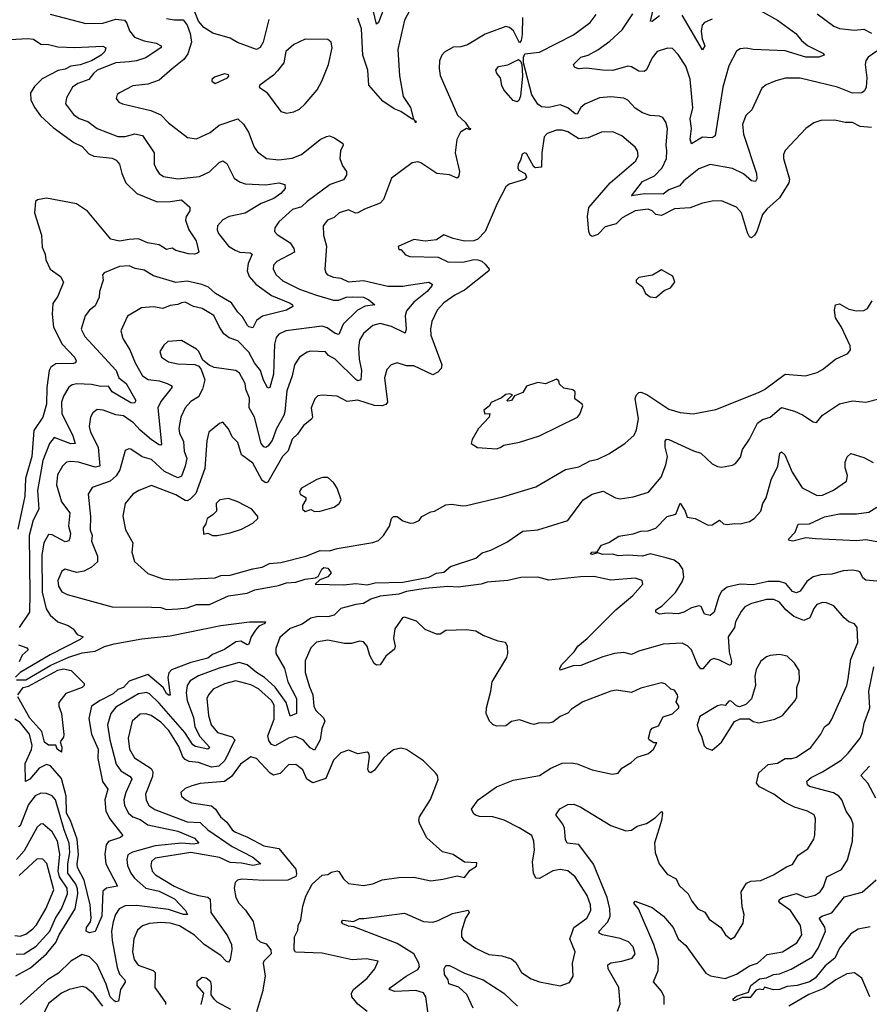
# Model space of a CAD drawing. Extents: x 1954683 to 2060285, y 904798 to 1016299.
# Tile 322 of 472: x 1986162 to 1990694, y 995645 to 1000894. Entities that reach past the tile are written whole.
import ezdxf

# ---------------------------------------------------------------- set-up
doc = ezdxf.new("R2010")
doc.units = 0

msp = doc.modelspace()

# ---------------------------------------------------------------- linework, layer by layer
at = {"layer": '0CON10XD'}
for points in [[(1989575.3, 1000914.7), (1989536, 1000885), (1989527, 1000887), (1989564.8, 1001045)], [(1989975, 1001022.3), (1990205, 1000891.5), (1990301.5, 1000821.5), (1990333, 1000783), (1990365, 1000757.3), (1990448.9, 1000715), (1990452.9, 1000705), (1990425, 1000695.3), (1990354.8, 1000694.8), (1990245, 1000727.5), (1990075, 1000735.4), (1990037.5, 1000742.5), (1990005, 1000738.5), (1989985, 1000727.1), (1989945, 1000648.8), (1989913.3, 1000535), (1989872.5, 1000275), (1989855, 1000264.3), (1989805, 1000268), (1989745, 1000233.3), (1989738.3, 1000258.3), (1989746.2, 1000315), (1989738.2, 1000365), (1989752.3, 1000425), (1989737.9, 1000577.9), (1989715, 1000647.1), (1989675, 1000709.2), (1989645, 1000740), (1989616.8, 1000743.2), (1989562.5, 1000725), (1989535, 1000690.8), (1989505, 1000627.5), (1989492.4, 1000617.6), (1989465, 1000619.5), (1989425, 1000643.6), (1989405, 1000647.5), (1989325, 1000622.9), (1989270, 1000625), (1989185, 1000635.4), (1989142.8, 1000632.8), (1989120.5, 1000640.5), (1989115.8, 1000655), (1989155, 1000693.8), (1989194.7, 1000705.3), (1989246.6, 1000733.4), (1989310.3, 1000779.7), (1989375, 1000839.6), (1989432, 1000925)], [(1987490.8, 1000895), (1987461.4, 1000775), (1987445, 1000745.5), (1987425, 1000735.4), (1987322.9, 1000772.9), (1987285, 1000795.4), (1987192.1, 1000822.1), (1987143.2, 1000853.2), (1987116.2, 1000886.2), (1987095, 1000940)], [(1988258.9, 1000975), (1988215, 1000891.2), (1988179.3, 1000735), (1988187.7, 1000595), (1988207.5, 1000485), (1988246.3, 1000426.3), (1988261.2, 1000371.2), (1988263.9, 1000363.8), (1988266.7, 1000356.7), (1988268.2, 1000356.4), (1988275.6, 1000355), (1988275, 1000344.5), (1988268.2, 1000356.4), (1988263.9, 1000363.8), (1988255, 1000364.4), (1988195.8, 1000405), (1988159.4, 1000419.4), (1988099.6, 1000459.6), (1988023.6, 1000545), (1988018.1, 1000625), (1987991.9, 1000705), (1987985.2, 1000845), (1987965, 1000901.9)], [(1988105, 1000953.8), (1988075, 1000880), (1988065, 1000870), (1988048.5, 1000938.5)], [(1986325, 1000923.3), (1986514, 1000874), (1986605, 1000875.4), (1986675, 1000897.7), (1986721.2, 1000891.2), (1986733.8, 1000875), (1986747.3, 1000835), (1986775, 1000802.1), (1986825, 1000780.9), (1986889.5, 1000769.5), (1986915.8, 1000755), (1986917, 1000747), (1986835, 1000691.8), (1986785, 1000675.2), (1986745, 1000670.6), (1986675, 1000663.6), (1986575.8, 1000625), (1986555, 1000608.1), (1986531.5, 1000575), (1986471.9, 1000555), (1986442.9, 1000535), (1986411.3, 1000478.7), (1986405.5, 1000445.5), (1986448.8, 1000388.8), (1986478.2, 1000368.2), (1986525, 1000351.5), (1986575, 1000314), (1986685, 1000272.1), (1986725, 1000271.9), (1986775.3, 1000285.3), (1986816.8, 1000276.8), (1986880, 1000185), (1986880, 1000125), (1986891.5, 1000095), (1986905, 1000074.4), (1986928.1, 1000058.1), (1987005, 1000045.4), (1987121.7, 1000058.3), (1987175, 1000082.7), (1987225, 1000133.1), (1987245, 1000141.9), (1987267.3, 1000127.3), (1987305, 1000049.1), (1987335, 1000029.3), (1987365, 1000019.4)], [(1986945, 1000901.2), (1986985, 1000893.3), (1987034, 1000894), (1987055.5, 1000865.5), (1987071.5, 1000821.5), (1987077.8, 1000775), (1987058.1, 1000711.9), (1987037.6, 1000682.4), (1986975, 1000631.9)], [(1988844.1, 1000905.9), (1988842, 1000815), (1988836.4, 1000783.6), (1988828.3, 1000771.7), (1988795.5, 1000835.5), (1988775, 1000852.5), (1988755, 1000858), (1988645, 1000816.9), (1988550.3, 1000759.7), (1988515, 1000749.2), (1988475, 1000748), (1988428.3, 1000721.7), (1988413.8, 1000705), (1988401.2, 1000675), (1988398.8, 1000635), (1988405, 1000597.5), (1988498, 1000385), (1988538.7, 1000348.7), (1988558, 1000318), (1988566.7, 1000315), (1988565, 1000307.5), (1988545, 1000313.5), (1988512.7, 1000295), (1988494.4, 1000255), (1988484.5, 1000185)], [(1990733.4, 1000726.6), (1990688.6, 1000695), (1990675.6, 1000675), (1990672.5, 1000655), (1990681.4, 1000585), (1990677.1, 1000535), (1990668.6, 1000515), (1990655, 1000504.5), (1990605, 1000503.1), (1990523.8, 1000535), (1990325, 1000582.9), (1990246.9, 1000583.1), (1990195, 1000568.2), (1990143.1, 1000546.9), (1990121.3, 1000528.7), (1990066.5, 1000413.5), (1990036.2, 1000383.8), (1990017.3, 1000335), (1990023.1, 1000285), (1990091.6, 1000075), (1990093.9, 1000046.1), (1990087.7, 1000032.3), (1990065, 1000034.6), (1990022.1, 1000072.1), (1989965, 1000101.9), (1989845, 1000122.3), (1989785, 1000099.3), (1989705, 1000035.4), (1989680.9, 1000009.1), (1989625, 999986.5), (1989595, 999964.6), (1989495, 999966.4), (1989426.2, 999955), (1989485, 1000031.6), (1989547.5, 1000062.5), (1989589.1, 1000105), (1989612.7, 1000155), (1989614.7, 1000195.3), (1989610.3, 1000225), (1989617.9, 1000315), (1989607.8, 1000347.8), (1989592.2, 1000372.2), (1989575, 1000380.6), (1989525, 1000384), (1989485, 1000397.3), (1989445, 1000422.7), (1989405, 1000464.5), (1989385, 1000475.5), (1989315, 1000483.8), (1989255, 1000478.5), (1989175.8, 1000444.2), (1989154.3, 1000425.7), (1989135, 1000391.1), (1989125, 1000392.5), (1989085, 1000424.6), (1989045, 1000440.9), (1988985, 1000426.7), (1988945, 1000429.1), (1988925, 1000444.4), (1988893.9, 1000493.9), (1988848.8, 1000665), (1988848.8, 1000695), (1988857, 1000713), (1988935, 1000721.1), (1989116.4, 1000813.6), (1989205, 1000879.2), (1989237.4, 1000922.6)], [(1989855, 1000896.9), (1989815, 1000879.4), (1989801.8, 1000865), (1989796.3, 1000833.7), (1989802.5, 1000792.5), (1989816.7, 1000755), (1989805, 1000732.9), (1989695, 1000917.8)], [(1990415.7, 1000925), (1990505, 1000859.4), (1990535, 1000848.1), (1990615, 1000837.9), (1990665, 1000844.4), (1990705, 1000822.9)], [(1986077.6, 1000787.6), (1986205.7, 1000794.3), (1986235, 1000790), (1986275, 1000763.3), (1986315, 1000762.2), (1986365, 1000750), (1986455.4, 1000745.4), (1986605, 1000753.1), (1986620.8, 1000745), (1986615.3, 1000725), (1986597.2, 1000705), (1986545, 1000674.8), (1986485, 1000653.4), (1986435, 1000646.9), (1986405, 1000631.4), (1986367.2, 1000622.8), (1986281.4, 1000578.6), (1986241, 1000539), (1986219.6, 1000505), (1986220.4, 1000465), (1986242.5, 1000425), (1986272.4, 1000382.4), (1986340.4, 1000320.4), (1986450.3, 1000240.3), (1986495, 1000218.1), (1986530.1, 1000180.1), (1986556.8, 1000166.8), (1986655, 1000155.9), (1986677.3, 1000145), (1986695, 1000124), (1986706.4, 1000075), (1986727.5, 1000025), (1986787.1, 999967.1), (1986895, 999922.5), (1986965, 999924.4), (1987025, 999934.5), (1987068.8, 999895), (1987069.2, 999875), (1987049.4, 999845), (1987046.4, 999825), (1987063.3, 999773.3), (1987103.3, 999715), (1987116.7, 999655), (1987110.7, 999649.3), (1987095, 999644.2), (1987063, 999647), (1986995, 999663.8), (1986975, 999676.7), (1986945, 999669.2), (1986905, 999694.5), (1986843.3, 999705), (1986795, 999725.7), (1986745, 999722.9), (1986695, 999713.2), (1986647.1, 999725), (1986524.1, 999874.1), (1986465, 999912.1), (1986305, 999943.5), (1986256.5, 999933.5), (1986245.5, 999924.5), (1986241.5, 999865), (1986278.8, 999745), (1986282, 999682), (1986296.8, 999645), (1986300.9, 999615), (1986324.7, 999564.7), (1986379.4, 999525), (1986395.4, 999495), (1986365, 999420), (1986338.6, 999381.4), (1986335.5, 999325), (1986341.8, 999255), (1986387.5, 999165), (1986454.4, 999095), (1986463.1, 999075), (1986460, 999065), (1986449.1, 999060.9), (1986355, 999059.1), (1986328.7, 999041.3), (1986318.5, 999025), (1986307.2, 998932.8), (1986304.5, 998845), (1986285.3, 998775), (1986236.6, 998705), (1986226.2, 998565), (1986192.1, 998447.9), (1986189.3, 998355), (1986151.9, 998178.1)], [(1987585, 1000395.8), (1987625, 1000402.5), (1987655, 1000418), (1987685, 1000446), (1987748.8, 1000521.2), (1987772.7, 1000567.3), (1987809.2, 1000655), (1987829.2, 1000745), (1987823.3, 1000775), (1987805, 1000788.8), (1987685, 1000791.2), (1987625, 1000762), (1987581.4, 1000725), (1987570, 1000665), (1987537.7, 1000622.3), (1987515, 1000598.6), (1987442.5, 1000545), (1987440, 1000535), (1987478.3, 1000508.3), (1987555, 1000405.8), (1987585, 1000395.8)], [(1988815, 1000456.2), (1988795, 1000463.3), (1988745, 1000520), (1988733, 1000543), (1988726, 1000585), (1988707.3, 1000607.3), (1988702, 1000625), (1988715.7, 1000644.3), (1988765, 1000654), (1988823, 1000683), (1988833.9, 1000673.9), (1988841.2, 1000655), (1988844.7, 1000594.7), (1988833.5, 1000486.5), (1988825, 1000463.3), (1988815, 1000456.2)], [(1986975, 1000631.9), (1986905, 1000572.5), (1986845, 1000550.5), (1986765, 1000541.2), (1986693.8, 1000505), (1986682, 1000495), (1986676.2, 1000475), (1986691.2, 1000455), (1986710, 1000445), (1986860.8, 1000410.8), (1986915, 1000386.4), (1986955, 1000344.4), (1987057.2, 1000267.2), (1987105, 1000258.6), (1987177, 1000293), (1987225, 1000332.9), (1987325, 1000366.2), (1987355, 1000337.1), (1987382.9, 1000295), (1987412.5, 1000215), (1987430, 1000190), (1987478.8, 1000155), (1987545, 1000146.5), (1987615, 1000156.2), (1987665, 1000176.2), (1987765, 1000256.2), (1987798.2, 1000271.8), (1987815, 1000274.4), (1987841.2, 1000265), (1987885.7, 1000235), (1987888.1, 1000225), (1987873.6, 1000195), (1987868.9, 1000155), (1987884.6, 1000114.6), (1987906, 1000085), (1987905.7, 1000065), (1987889.8, 1000040.2), (1987818.1, 1000015), (1987695.4, 999925), (1987665, 999896.1), (1987617.2, 999882.8), (1987543.4, 999816.6), (1987522.9, 999785), (1987521.4, 999765), (1987535, 999750), (1987605.5, 999705), (1987624.6, 999675), (1987627.3, 999655), (1987533.5, 999605), (1987515.5, 999585), (1987513.6, 999565), (1987530.6, 999535), (1987565, 999503.1), (1987655, 999457.8), (1987744.5, 999425.5), (1987835, 999398.7), (1987865, 999400), (1987903.8, 999415), (1987935, 999417.7), (1987995, 999415.2), (1988025, 999401.2), (1988056.2, 999375), (1988005, 999367.3), (1987963.3, 999346.7), (1987888, 999272), (1987865, 999216.7), (1987845, 999221.1), (1987802, 999252), (1987775, 999260.7), (1987581.2, 999235), (1987545, 999218.8), (1987530.4, 999199.6), (1987521.4, 999165), (1987516, 999004), (1987495.7, 998934.3), (1987485, 998930.6), (1987461.8, 998971.8), (1987445.7, 999025), (1987414, 999065), (1987385, 999122.8), (1987325, 999183.1), (1987278.5, 999198.5), (1987250.3, 999220.3), (1987225, 999258.9), (1987198, 999318), (1987135, 999354.7), (1987088.8, 999365), (1987045, 999388.2), (1987024.3, 999384.3), (1987005, 999375.3), (1986965, 999371.3), (1986925.9, 999354.1), (1986875, 999364.4), (1986811.9, 999358.1), (1986736.4, 999313.6), (1986701.4, 999235), (1986712.2, 999195), (1986750, 999135), (1986777.5, 999065), (1986816.2, 998995), (1986846.6, 998976.6), (1986905, 998969.3), (1986949.2, 998955), (1986969.4, 998945), (1986974.5, 998935), (1986915, 998858.8), (1986899.1, 998825), (1986918.9, 998631.1), (1986915, 998625.8), (1986905, 998627.5), (1986864.6, 998655), (1986805, 998705.9), (1986769.7, 998745), (1986715, 998783.2), (1986675, 998788.4), (1986607.7, 998812.3), (1986575, 998815.5), (1986551.4, 998798.6), (1986539.5, 998775), (1986532.3, 998725), (1986538.8, 998695), (1986580.2, 998615), (1986590, 998515), (1986565, 998508.1), (1986475, 998536.1), (1986435, 998539.3), (1986411.4, 998535), (1986390.8, 998515), (1986362.7, 998467.3), (1986358.2, 998415), (1986384.8, 998324.8), (1986429.6, 998265), (1986423, 998195), (1986432.3, 998155), (1986429.9, 998130.1), (1986423.8, 998116.2), (1986405, 998111.2), (1986335, 998147.6), (1986315, 998149.2), (1986291, 998105), (1986280.7, 998039.3), (1986282.3, 997842.3), (1986303, 997753), (1986325, 997720), (1986365, 997684.4), (1986420, 997665), (1986446.6, 997646.6), (1986467.5, 997617.5), (1986500, 997605), (1986485, 997590), (1986325, 997507.9), (1986165, 997414), (1986140, 997390)], [(1987205, 1000553.8), (1987270, 1000585), (1987277, 1000593), (1987275, 1000600), (1987255, 1000606), (1987201.7, 1000588.3), (1987186.7, 1000575), (1987187, 1000567), (1987205, 1000553.8)], [(1990705, 1000320), (1990645.8, 1000325.8), (1990605, 1000345.6), (1990565, 1000346), (1990509.5, 1000359.5), (1990435, 1000357.5), (1990397.5, 1000345), (1990356.1, 1000313.9), (1990245, 1000197.5), (1990236.2, 1000175), (1990236.2, 1000155), (1990267.5, 1000045), (1990264.3, 1000025), (1990214.4, 999945), (1990147.8, 999885), (1990124.5, 999855), (1990093.8, 999765), (1990082.2, 999745), (1990065, 999732.2), (1990055, 999736), (1990045, 999758), (1990011.8, 999865), (1989985.3, 999895.3), (1989905, 999928.6), (1989855, 999926.9), (1989803.9, 999916.1), (1989739.2, 999890.8), (1989655, 999885.3), (1989585, 999851.4), (1989556.1, 999856.1), (1989535, 999875.3), (1989515, 999883.5), (1989445, 999875.3), (1989375, 999837.6), (1989344.2, 999805.8), (1989285, 999790.9), (1989245, 999750), (1989215, 999738.5), (1989205, 999745.7), (1989198.7, 999765), (1989190.3, 999845), (1989197.6, 999892.4), (1989312.5, 1000025), (1989447.8, 1000142.2), (1989460.9, 1000169.1), (1989457.8, 1000195), (1989444.2, 1000215), (1989374.6, 1000274.6), (1989325, 1000295.7), (1989265, 1000294), (1989194.7, 1000265.3), (1989145, 1000259.6), (1989085, 1000296.1), (1989055, 1000305.4), (1989025.4, 1000305.4), (1988975, 1000288.2), (1988959.6, 1000270.4), (1988946.4, 1000185), (1988945, 1000107.5), (1988913.9, 1000103.9), (1988905, 1000110), (1988865, 1000181.2), (1988855, 1000183.8), (1988842.7, 1000177.3), (1988834, 1000145), (1988820, 1000125), (1988819.4, 1000105), (1988825, 1000092.9), (1988858.8, 1000075), (1988866, 1000055), (1988855, 1000042), (1988772.3, 1000017.7), (1988755.9, 1000004.1), (1988709.2, 999915), (1988645, 999766), (1988605, 999724.4), (1988585, 999715.6), (1988535, 999714.4), (1988475, 999727.5), (1988425, 999746.7), (1988385, 999720), (1988325, 999713.8), (1988265, 999723.3), (1988180, 999685), (1988185, 999670), (1988195, 999670), (1988220.7, 999640.7), (1988242.3, 999632.3), (1988395, 999628.1), (1988445, 999603.1), (1988525, 999601.1), (1988585, 999615.5), (1988606.5, 999613.5), (1988626.8, 999606.8), (1988645, 999591.5), (1988665.7, 999565), (1988664.4, 999555), (1988535, 999452.9), (1988482.5, 999425), (1988425, 999384.4), (1988389.6, 999345), (1988359.5, 999285), (1988352.8, 999247.2), (1988355, 999213.3), (1988413.8, 999055), (1988410.6, 999035), (1988391.9, 999015), (1988365, 999001.8), (1988265, 999048.7), (1988225, 999049.3), (1988175, 999064.4), (1988143.8, 999055), (1988119.7, 999030.3), (1988108.5, 998985), (1988124.6, 998855.4), (1988115, 998842.2), (1988095, 998835.4), (1988055, 998836.8), (1987965, 998865.3), (1987908.9, 998858.9), (1987855, 998888.1), (1987775, 998893.1), (1987751.7, 998888.3), (1987736.3, 998873.7), (1987717.5, 998825), (1987723.2, 998775), (1987719.2, 998765), (1987675, 998730.5), (1987644.5, 998685), (1987615, 998658.9), (1987593.5, 998596.5), (1987562.9, 998565), (1987485, 998429.2), (1987475, 998425.3), (1987455, 998437.3), (1987405, 998530), (1987344.7, 998575), (1987325, 998641.2), (1987295, 998671.2), (1987275, 998712.5), (1987245, 998748), (1987228.3, 998741.7), (1987171.2, 998695), (1987160.9, 998649.1), (1987148.8, 998501.2), (1987101.9, 998368.1), (1987071.5, 998338.5), (1987055, 998329.1), (1987045, 998330.9), (1986995, 998361.6), (1986865, 998411.1), (1986796.7, 998385), (1986765.4, 998364.6), (1986725, 998316), (1986712.6, 998247.4), (1986725.6, 998175), (1986765.5, 998105), (1986759.5, 998055), (1986775, 998006.2), (1986845, 997941.9), (1986925, 997913.6), (1986975, 997907.5)], [(1988484.5, 1000185), (1988507.8, 1000085), (1988505, 1000062.5), (1988495, 1000050), (1988455, 1000067.1), (1988387.5, 1000075), (1988301.7, 1000131.7), (1988285, 1000136.2), (1988255, 1000131.2), (1988145, 1000050), (1988103.3, 999935), (1988085, 999915.5), (1988000.8, 999885), (1987965, 999864), (1987952.8, 999862.8), (1987915, 999880), (1987866.2, 999865), (1987839.3, 999840.7), (1987804.2, 999825), (1987780, 999795), (1987782.9, 999745), (1987797.6, 999687.6), (1987788.9, 999565), (1987794.2, 999545), (1987804, 999535), (1987835, 999521.5), (1987875, 999516.7), (1987915, 999497.1), (1987995, 999504.3), (1988125, 999474.3), (1988205, 999473.2), (1988235, 999479), (1988345, 999495.3), (1988361.9, 999485), (1988360.5, 999475), (1988335, 999444.7), (1988265, 999388.4), (1988225, 999342.2), (1988217.5, 999315), (1988223.4, 999246.6), (1988217.4, 999222.6), (1988145, 999258.9), (1988085, 999275.3), (1988045, 999263.8), (1987995, 999221.9), (1987975, 999186), (1987969.7, 999145), (1987972.9, 999085), (1987984.7, 999025), (1987981.4, 998975), (1987965, 998970), (1987955, 998975.5), (1987845, 999084.5), (1987809.2, 999105), (1987792.9, 999122.9), (1987715, 999126.9), (1987695, 999122.5), (1987654.4, 999095), (1987628.2, 999055), (1987615.9, 998995), (1987587.3, 998915), (1987575.3, 998804.7), (1987570, 998785), (1987531.1, 998715), (1987508.5, 998651.5), (1987485, 998621.1), (1987475, 998614.5), (1987465, 998616.7), (1987449.1, 998635), (1987414.8, 998775), (1987386.6, 998825), (1987387.1, 998877.1), (1987368.6, 998925), (1987364.6, 998955), (1987335, 999010), (1987315, 999023.5), (1987200, 999040), (1987172.9, 999052.9), (1987139.4, 999079.4), (1987117.1, 999125), (1987105, 999137.5), (1987025, 999184), (1986951.7, 999178.3), (1986930.7, 999159.3), (1986910, 999125), (1986918, 999095), (1986955, 999070), (1987005, 999059.6), (1987096.9, 999056.9), (1987117.9, 999047.9), (1987130.3, 999030.3), (1987149.5, 998975), (1987137.1, 998925), (1987115, 998883.5), (1987075, 998858.8), (1987044.2, 998825.8), (1987020.7, 998775), (1987010.7, 998715), (1987015, 998690.8), (1987035.8, 998645), (1987038.6, 998595), (1987052.8, 998555), (1987045, 998514.2), (1987025, 998461.1), (1987005, 998452.9), (1986935, 998485.7), (1986865, 998549.3), (1986815, 998563.8), (1986755, 998605.5), (1986743.3, 998606.7), (1986725, 998597.5), (1986695.3, 998495), (1986676.5, 998463.5), (1986645, 998434.7), (1986549.2, 998400.8), (1986526.5, 998365), (1986539.2, 998245), (1986538.4, 998175), (1986547.7, 998145), (1986545.4, 998115), (1986577.5, 998035), (1986576, 998005), (1986545, 997975.4), (1986505, 997954.7), (1986465, 997948.2), (1986405, 997964.4), (1986385.8, 997955), (1986365.4, 997905), (1986369.2, 997875), (1986386.9, 997845), (1986415, 997829.6), (1986655, 997764), (1986865, 997762.7), (1986915, 997760), (1986945, 997750.8), (1987005, 997753.3)], [(1987365, 1000019.4), (1987475, 1000013.9), (1987545, 1000024.6), (1987575.4, 1000015.4), (1987577.3, 999995), (1987555, 999967.5), (1987518.2, 999941.8), (1987450, 999915), (1987365, 999862.9), (1987278.8, 999845), (1987245, 999827.8), (1987217.8, 999795), (1987215.6, 999775), (1987221.5, 999755), (1987275, 999687.9), (1987310.6, 999665), (1987335.4, 999654.6), (1987391.9, 999651.9), (1987402.5, 999645), (1987380.3, 999595), (1987375.9, 999555), (1987385.4, 999525), (1987421, 999485), (1987505, 999423.4), (1987605, 999382.3), (1987616.9, 999375), (1987619.4, 999365), (1987585, 999346.5), (1987456.9, 999313.1), (1987425, 999290), (1987405, 999252.5), (1987385, 999256.5), (1987376.5, 999265), (1987350.9, 999310.9), (1987325, 999334.4), (1987292, 999385), (1987206.7, 999435), (1987168.1, 999468.1), (1987132.9, 999482.9), (1987055, 999501.3), (1986995, 999492.7), (1986875, 999529.6), (1986825, 999559.3), (1986777.4, 999567.4), (1986745, 999582.2), (1986695, 999578.9), (1986612.5, 999545), (1986603.8, 999535), (1986607.1, 999505), (1986586.7, 999445), (1986585.5, 999415), (1986565, 999369.4), (1986533.5, 999345), (1986511.5, 999315), (1986489.6, 999245), (1986509.1, 999205), (1986676, 999025), (1986690, 998985), (1986730.4, 998955), (1986780.5, 998865), (1986775, 998849.2), (1986755, 998852.5), (1986655, 998910.3), (1986635, 998940), (1986595, 998938.4), (1986545, 998950.4), (1986466.5, 998953.5), (1986441.4, 998948.6), (1986423.6, 998935), (1986395, 998888.1), (1986384.3, 998855.7), (1986387.1, 998795), (1986445, 998675.4), (1986457.5, 998635), (1986435, 998633.4), (1986345, 998666.9), (1986321.6, 998635), (1986285.6, 998545), (1986257.4, 998385), (1986263.2, 998285), (1986232.8, 998227.2), (1986212.8, 998145), (1986215.8, 997834.2), (1986214.3, 997735), (1986158.5, 997655)], [(1989555, 999413.8), (1989599.5, 999450.5), (1989633.3, 999465), (1989656.2, 999495), (1989646.4, 999526.4), (1989585, 999560), (1989537, 999533), (1989465, 999520), (1989450, 999505), (1989450, 999495), (1989485, 999470), (1989500, 999435), (1989525, 999416.7), (1989555, 999413.8)], [(1986975, 997907.5), (1987125, 997914.5), (1987205, 997918.2), (1987235, 997930.9), (1987285, 997933.1), (1987405, 997967.7), (1987455, 997975.4), (1987494.7, 997995.3), (1987555, 998000.4), (1987688.8, 998035), (1987765, 998064.1), (1987815, 998062.1), (1987855, 998075.4), (1988045, 998106.4), (1988075, 998117.1), (1988103.3, 998145), (1988135, 998193.8), (1988145.4, 998234.6), (1988155, 998245.8), (1988175, 998245.6), (1988205, 998222.5), (1988245, 998211.2), (1988265, 998212), (1988293.3, 998225), (1988307.5, 998245), (1988355, 998271.2), (1988375, 998273.8), (1988435, 998308.1), (1988465, 998311.1), (1988525, 998301.9), (1988545, 998304.4), (1988739.7, 998350.3), (1988915, 998404.4), (1989073.3, 998496.7), (1989145, 998511.5), (1989205, 998543.3), (1989245, 998551.9), (1989305, 998580), (1989390, 998635), (1989440.2, 998679.8), (1989452.9, 998707.1), (1989462.6, 998767.4), (1989445.3, 998875), (1989452.5, 998895), (1989465, 998907.5), (1989475, 998909.3), (1989506.5, 998896.5), (1989625, 998817.5), (1989685, 998800.9), (1989755, 998793.3), (1989874.5, 998815.5), (1990102.7, 998907.3), (1990135, 998922.5), (1990245, 999005.4), (1990354.3, 998995.7), (1990415, 999014.2), (1990445, 999030), (1990513.8, 999085), (1990580, 999115), (1990593.8, 999135), (1990592, 999155), (1990545.5, 999255), (1990514.4, 999305), (1990507.8, 999345), (1990514.4, 999375), (1990535, 999378.9), (1990585, 999351.5), (1990625, 999342.7), (1990665, 999343.6), (1990685, 999354.4), (1990709.2, 999395)], [(1988705, 998607.1), (1988725, 998614.4), (1988745, 998625.5), (1988827.9, 998642.1), (1988935, 998675.8), (1989136.7, 998775), (1989149.2, 998790.8), (1989166.7, 998835), (1989162.5, 998845), (1989123.9, 998873.9), (1989125, 998910), (1989111.7, 998921.7), (1989065, 998930), (1989041.7, 998951.7), (1989038.3, 998968.3), (1989025, 998977.5), (1988966.7, 998953.3), (1988925, 998960), (1988865, 998940), (1988845, 998907.5), (1988801.7, 998888.3), (1988785, 998863.8), (1988765, 998860), (1988760, 998865), (1988790, 998895), (1988775, 998900), (1988755, 998896.2), (1988732, 998878), (1988677, 998853), (1988666.4, 998833.6), (1988637, 998813), (1988643.9, 998793.9), (1988670, 998795), (1988666.2, 998775), (1988610, 998715), (1988575, 998656.7), (1988570, 998635), (1988603.9, 998613.9), (1988705, 998607.1)], [(1987005, 997753.3), (1987055, 997758.8), (1987105, 997776.2), (1987175, 997777.5), (1987275, 997822.5), (1987375, 997837.1), (1987416.7, 997855), (1987541.9, 997878.1), (1987585, 997892.7), (1987635, 997896.5), (1987685, 997911.5), (1987740.6, 997919.4), (1987753.3, 997926.7), (1987773.5, 997965), (1987785, 997973.5), (1987805, 997970), (1987823.5, 997945), (1987805.6, 997924.4), (1987762.1, 997907.9), (1987737.5, 997885), (1987889, 997881), (1987955, 997888.9), (1988015, 997881.1), (1988058, 997892), (1988206, 997896), (1988345, 997922.2), (1988385, 997944.2), (1988425, 997949.5), (1988460.7, 997979.3), (1988595, 998023.8), (1988628.6, 998051.4), (1988675, 998065.7), (1988761.2, 998108.8), (1988845, 998167.5), (1988925, 998174.6), (1989085, 998224.2), (1989168.5, 998335), (1989215.7, 998365.7), (1989275, 998380.9), (1989340, 998345), (1989365, 998340.8), (1989435, 998350.6), (1989516, 998375), (1989583.6, 998455), (1989608.3, 998521.7), (1989616.8, 998565), (1989605.2, 998615), (1989605, 998647.5), (1989611.4, 998658.6), (1989625, 998657.1), (1989755.5, 998595.5), (1989795, 998584.4), (1989855, 998527.1), (1989885, 998512.9), (1989905, 998508.6), (1989965, 998519.2), (1989980.9, 998529.1), (1990007.4, 998562.6), (1990017, 998603), (1990055, 998657.5), (1990097.4, 998742.6), (1990125, 998762.9), (1990164.7, 998775.3), (1990225, 998826.4), (1990295, 998808.2), (1990337.9, 998787.9), (1990395, 998750), (1990412.3, 998747.7), (1990443.8, 998786.2), (1990535, 998846.4), (1990605, 998861.9), (1990675, 998855.8), (1990751.2, 998875)], [(1990735, 997900.4), (1990675, 997906.5), (1990659.6, 997919.6), (1990645, 997949.2), (1990635, 997954.3), (1990605, 997959.5), (1990555, 997956.2), (1990495, 997939.3), (1990435.3, 997934.7), (1990395, 997924.7), (1990361.4, 997898.6), (1990325, 997848.2), (1990305, 997838.4), (1990285, 997846.2), (1990247.9, 997887.9), (1990215, 997899.8), (1990155, 997900.2), (1990075, 997880.9), (1990004.5, 997885.5), (1989935, 997868.6), (1989905, 997845.3), (1989890.6, 997819.4), (1989866.9, 997735), (1989845, 997717.3), (1989815.4, 997725.4), (1989796.5, 997766.5), (1989785, 997769.2), (1989745, 997758.5), (1989705, 997735.6), (1989675, 997727.5), (1989615, 997730.6), (1989575, 997725.5), (1989555.6, 997735), (1989555, 997747.8), (1989589.8, 997770.2), (1989659.9, 997840.1), (1989695, 997897.1), (1989703.8, 997925), (1989700, 997965), (1989682.1, 997992.1), (1989653.2, 998013.2), (1989610, 998025), (1989525, 998046.8), (1989484.3, 998034.3), (1989405, 998039.5), (1989355, 998035.5), (1989325, 998045.7), (1989273.1, 998043.1), (1989245, 998052.5), (1989215, 998042.5), (1989207.5, 998045), (1989213.3, 998055), (1989241.7, 998058.3), (1989265, 998092.9), (1989305, 998106.7), (1989358.6, 998141.4), (1989435, 998152.7), (1989475, 998167.1), (1989515, 998169.5), (1989555, 998184.3), (1989615, 998246), (1989662.1, 998257.9), (1989685, 998316.7), (1989712.1, 998275), (1989722.6, 998242.6), (1989765, 998235.8), (1989835, 998199.4), (1989855, 998200.6), (1989895, 998226), (1989916, 998206), (1989935, 998202.9), (1989975, 998209.4), (1990005, 998207.1), (1990055, 998219.4), (1990079.2, 998235), (1990116.1, 998273.9), (1990126.7, 998315), (1990144.7, 998345.3), (1990171.2, 998441.2), (1990206.4, 998513.6), (1990215.9, 998584.1), (1990225, 998590.8), (1990244.2, 998575), (1990282.2, 998482.2), (1990335, 998398.6), (1990415, 998358.1), (1990445, 998360), (1990503.6, 998386.4), (1990572, 998435), (1990578, 998465), (1990565.3, 998505.3), (1990564.6, 998535.4), (1990575.3, 998564.7), (1990595, 998581.9), (1990665, 998559.6), (1990715, 998534.6)], [(1987685, 998272.5), (1987715, 998282.5), (1987735, 998273.3), (1987765, 998274), (1987840, 998295), (1987866.2, 998315), (1987876.2, 998335), (1987855, 998397.5), (1987835, 998427.5), (1987805, 998453.3), (1987776.4, 998453.6), (1987746.4, 998443.6), (1987665, 998396.2), (1987655, 998380), (1987657.5, 998365), (1987687.5, 998347.5), (1987687.5, 998335), (1987670, 998305), (1987670, 998285), (1987685, 998272.5)], [(1987215, 998143.8), (1987285, 998158), (1987345, 998178), (1987405, 998210), (1987432.5, 998235), (1987432.5, 998245), (1987400, 998285), (1987325, 998324), (1987275, 998341.2), (1987230, 998335), (1987210, 998315), (1987211.4, 998275), (1987192.9, 998255), (1987161.2, 998235), (1987153.9, 998206.1), (1987140, 998185), (1987141.7, 998151.7), (1987165, 998157.5), (1987190, 998145), (1987215, 998143.8)], [(1990775, 998103.8), (1990675, 998121.2), (1990625, 998116.6), (1990406.8, 998126.8), (1990355, 998131.9), (1990286.7, 998115), (1990267.5, 998117.5), (1990262.2, 998125), (1990298.3, 998161.7), (1990314.6, 998205.4), (1990375, 998206.1), (1990455, 998244.7), (1990535, 998259.3), (1990625, 998259.6), (1990691.5, 998268.5), (1990735, 998296)], [(1989350.6, 995609.4), (1989364.5, 995645.5), (1989357.5, 995735), (1989300.8, 995835), (1989298.5, 995855), (1989315, 995866), (1989373.3, 995875), (1989428.2, 995891.8), (1989445.5, 995915), (1989435, 995952.5), (1989409.1, 995979.1), (1989365, 995995.3), (1989270.8, 996015), (1989253.5, 996025), (1989252.5, 996035), (1989299.5, 996085), (1989311.1, 996115), (1989310.4, 996155), (1989295.2, 996215), (1989223.3, 996393.3), (1989145, 996497.5), (1989082, 996505), (1989073.6, 996523.6), (1989067.5, 996585), (1989060, 996605), (1989022.5, 996655), (1989042.9, 996687.1), (1989085, 996711.4), (1989117.3, 996712.7), (1989155, 996697.1), (1989315, 996598.2), (1989395, 996569.5), (1989425, 996573.5), (1989455, 996595.6), (1989505, 996609.5), (1989551.3, 996638.7), (1989585, 996673.8), (1989590.8, 996665), (1989585.4, 996625), (1989547.7, 996505), (1989551.8, 996455), (1989572.5, 996395), (1989615, 996338.5), (1989663.5, 996313.5), (1989679.5, 996279.5), (1989728.6, 996235), (1989746.9, 996195), (1989778.6, 996155), (1989816.4, 996136.4), (1989839.3, 996099.3), (1989902, 996055), (1989926.1, 996016.1), (1989955, 995993.3), (1989977.5, 996005), (1990021.7, 996078.3), (1990025.8, 996125), (1990016, 996165), (1990011.2, 996245), (1990039.3, 996290.7), (1990061.8, 996301.8), (1990116.2, 996305), (1990183.3, 996335), (1990251.5, 996378.5), (1990285, 996390), (1990315, 996440), (1990366.3, 996473.7), (1990397.5, 996525), (1990402.9, 996547.1), (1990407.8, 996635), (1990400, 996655), (1990365, 996674.6), (1990295, 996696.9), (1990242.4, 996722.4), (1990184, 996765), (1990108.8, 996805), (1990092.9, 996825), (1990105, 996879.2), (1990155, 996924.4), (1990205, 996931.2), (1990244.6, 996955.4), (1990280, 996955), (1990305, 996962.2), (1990381.9, 997015), (1990435, 997085.8), (1990455, 997123.8), (1990480.8, 997145), (1990494.6, 997165.4), (1990573.5, 997345), (1990580.5, 997380.5), (1990595.5, 997485), (1990633.1, 997575), (1990630, 997655), (1990615, 997673.8), (1990585, 997684), (1990560, 997705), (1990505, 997769.2), (1990466.4, 997786.4), (1990445, 997787.5), (1990414, 997776), (1990397.9, 997755), (1990377.3, 997705), (1990345, 997691.1), (1990292, 997712), (1990248.8, 997748.8), (1990215, 997788.5), (1990185, 997802.7), (1990145, 997802.7), (1990065, 997782.3), (1990030.8, 997765), (1990010.2, 997739.8), (1989981.1, 997685), (1989974.5, 997655), (1989940.4, 997605), (1989945.9, 997525), (1989958.4, 997475), (1989955, 997455.6), (1989947.4, 997452.6), (1989895, 997480), (1989865, 997488.5), (1989845, 997479.5), (1989806, 997434), (1989795, 997434.5), (1989777.3, 997457.3), (1989745.4, 997535), (1989725, 997556.5), (1989695, 997570.4), (1989595, 997564.7), (1989465, 997527.6), (1989425, 997509.6), (1989385, 997520.3), (1989335, 997515.3), (1989271.7, 997498.3), (1989155, 997451.5), (1989115, 997449.2), (1989045, 997427.5), (1989042.5, 997435), (1989052.2, 997455), (1989119.4, 997525), (1989139.5, 997555), (1989189.1, 997595), (1989341.4, 997748.6), (1989432.5, 997825), (1989486.2, 997885), (1989482.5, 997905), (1989445, 997917.1), (1989315, 997905.6), (1989225, 997925.3), (1989153.6, 997923.6), (1988985, 997906.2), (1988925, 997922.9), (1988835, 997921.1), (1988765, 997904.8), (1988655, 997896.2), (1988624.3, 997885.7), (1988501.2, 997868.8), (1988445, 997871.9), (1988325, 997861.9), (1988225, 997846.3), (1988185, 997831.3), (1988085, 997821.3), (1988035.4, 997805), (1987995, 997781.9), (1987955, 997777.5), (1987875, 997755.5), (1987840, 997720), (1987805, 997711.5), (1987753.3, 997713.3), (1987715, 997704.1), (1987668.3, 997671.7), (1987605, 997648.6), (1987549.5, 997600.5), (1987527.9, 997542.1), (1987528.9, 997515), (1987574.8, 997435), (1987591.9, 997365), (1987638.4, 997275), (1987639.2, 997195), (1987605, 997181.1), (1987583.9, 997255), (1987525, 997336), (1987467.6, 997387.6), (1987424.3, 997414.3), (1987375, 997455.6), (1987332.9, 997467.1), (1987225, 997437.4), (1987115, 997395.9), (1987070.6, 997369.4), (1987055.4, 997345), (1987049.3, 997305), (1987055.5, 997265), (1987088.6, 997175), (1987096.8, 997125), (1987122.4, 997072.4), (1987175.3, 997015), (1987165, 997004.7), (1987100, 997020), (1987085, 997029.3), (1987042.5, 997095), (1986905, 997250.8), (1986855, 997300.9), (1986838.1, 997308.1), (1986795, 997300.5), (1986675, 997229.1), (1986647.8, 997195), (1986629.3, 997135), (1986642, 997055), (1986677, 996925), (1986700.6, 996890.6), (1986750.4, 996860.4), (1986760, 996845), (1986727.7, 996775), (1986718.2, 996735), (1986720.8, 996705), (1986741.9, 996665), (1986765, 996645.2), (1986805, 996630.6), (1986845, 996601.9), (1987005, 996567.9), (1987095, 996530.4), (1987117.1, 996505), (1987089.2, 996499.2), (1987025, 996503.8), (1986885, 996490.3), (1986763.1, 996456.9), (1986738, 996442), (1986732.6, 996417.4), (1986736.8, 996385), (1986753.8, 996345), (1986775, 996317.5), (1986834.9, 996264.9), (1986905, 996247.8), (1986986.8, 996206.8), (1987046.2, 996145), (1987056.2, 996125), (1987035, 996124.7), (1986955, 996151), (1986785, 996172.6), (1986725, 996170.5), (1986692.1, 996155), (1986672.4, 996125), (1986660, 996085), (1986652.4, 996035), (1986655.3, 995984.7), (1986681.8, 995841.8), (1986695, 995806.2), (1986722.9, 995775), (1986725, 995764), (1986699.3, 995725), (1986688.1, 995661.9), (1986675, 995658.8), (1986665, 995663.5), (1986645, 995685.6), (1986622.8, 995752.8), (1986575, 995857.8), (1986535, 995898.6), (1986495, 995910.3), (1986435, 995875.2), (1986368.8, 995811.2), (1986309.3, 995775), (1986165, 995644.2)], [(1986144.4, 997375.6), (1986195, 997374.4), (1986327.1, 997452.9), (1986424.3, 997495.7), (1986495, 997519.5), (1986565, 997528.5), (1986615, 997553.3), (1986665, 997567.1), (1986813.8, 997593.8), (1986965, 997610), (1987235, 997664.3), (1987387.5, 997685), (1987472.5, 997685), (1987470, 997675), (1987438.1, 997661.9), (1987419.3, 997640.7), (1987395.8, 997604.2), (1987383.9, 997566.1), (1987375, 997561.2), (1987340.7, 997580.7), (1987315, 997577.5), (1987255, 997537.3), (1987190.2, 997509.8), (1987165, 997490.8), (1987075, 997466.8), (1986972.3, 997427.7), (1986958, 997412), (1986952.6, 997387.4), (1986965, 997294.2), (1986955, 997293.8), (1986945, 997302.5), (1986927.3, 997335), (1986845, 997403.2), (1986745, 997368.9), (1986716.1, 997335), (1986685.5, 997324.5), (1986659.9, 997300.1), (1986590.8, 997265), (1986545.7, 997234.3), (1986530.2, 997169.7), (1986545.2, 997085), (1986581.1, 997005), (1986579.4, 996955), (1986603.8, 996833.8), (1986632.7, 996792.7), (1986616.8, 996735), (1986621.2, 996675), (1986643.5, 996633.5), (1986712, 996545), (1986698.8, 996535), (1986636.1, 996513.9), (1986622.5, 996495), (1986616.1, 996445), (1986622.1, 996395), (1986683.3, 996275), (1986625, 996264.5), (1986605, 996248), (1986600.4, 996115), (1986565, 996033.1), (1986535, 996026.2)], [(1988340.4, 995595), (1988329.1, 995685), (1988315, 995706), (1988275, 995718.5), (1988163.2, 995713.2), (1988133.6, 995723.6), (1988139.6, 995735), (1988222.7, 995795), (1988285, 995830.4), (1988294.6, 995845), (1988291.5, 995865), (1988263.8, 995915), (1988175, 995969.8), (1987945, 996057.8), (1987915, 996061.8), (1987885.8, 996075), (1987878.1, 996085), (1987885, 996094.2), (1987942.7, 996087.3), (1987975, 996102), (1987997.3, 996102.7), (1988215, 996132), (1988315, 996087.7), (1988365, 996083.2), (1988395, 996092), (1988470.3, 996129.7), (1988555, 996146.7), (1988559.3, 996135), (1988540, 996105), (1988518.4, 996035), (1988519.2, 996005), (1988529.7, 995989.7), (1988592.9, 995945), (1988665, 995911.1), (1988734, 995904), (1988785, 995888.5), (1988808, 995868), (1988839.4, 995815), (1988890.5, 995780.5), (1988935, 995764.4), (1989045, 995744.2), (1989095, 995761.2), (1989114.3, 995795.7), (1989111.4, 995865), (1989124.5, 995925), (1989097.3, 995995), (1989106.7, 996023.3), (1989118.2, 996055), (1989187.7, 996105), (1989208.5, 996145), (1989206.1, 996175), (1989188.7, 996225), (1989125, 996324.4), (1989085, 996357.1), (1989045, 996363.8), (1989005, 996356.2), (1988935, 996316.5), (1988915, 996317.5), (1988902.1, 996345), (1988898.1, 996405), (1988907.6, 996467.6), (1988904.6, 996515), (1988894.5, 996544.5), (1988827, 996587), (1988746.2, 996626.2), (1988685, 996644.2), (1988615, 996646.2), (1988592.9, 996652.9), (1988581.9, 996661.9), (1988572, 996685), (1988606.9, 996735), (1988705, 996804.5), (1988795, 996840), (1988935, 996865.6), (1988996, 996905), (1989055, 996930.5), (1989105, 996931.8), (1989135, 996926.5), (1989215, 996895.5), (1989322.3, 996872.3), (1989355, 996876.7), (1989373.8, 996905), (1989424, 996935), (1989455, 996962.5), (1989516.8, 996983.2), (1989542, 997005), (1989560, 997040), (1989545, 997040), (1989520, 997055), (1989516.7, 997065), (1989527.5, 997105), (1989535, 997117.5), (1989569.7, 997130.3), (1989595, 997177.5), (1989645, 997193.3), (1989677.5, 997225), (1989677.5, 997235), (1989663, 997257), (1989673.3, 997285), (1989671.2, 997295), (1989655, 997320), (1989635, 997326.2), (1989605, 997353.8), (1989585, 997360), (1989475, 997330), (1989425, 997307.5), (1989345, 997319.2), (1989315.7, 997314.3), (1989165, 997258.6), (1989105, 997218.8), (1989085, 997198), (1989045, 997178.8), (1989005, 997149.2), (1988983.6, 997143.6), (1988935, 997146.2), (1988905, 997136.7), (1988890.7, 997140.7), (1988828.3, 997161.7), (1988785, 997153.3), (1988755, 997130.8), (1988705, 997128.6), (1988685, 997137.1), (1988667.1, 997155), (1988650.6, 997195), (1988651.1, 997225), (1988675.6, 997315), (1988681.8, 997365), (1988761.2, 997495), (1988766.2, 997515), (1988763.3, 997555), (1988753.6, 997573.6), (1988715, 997581.2), (1988635, 997611.2), (1988595, 997634), (1988545, 997642), (1988435, 997637.5), (1988405, 997618.8), (1988385, 997618), (1988324.2, 997644.2), (1988278.3, 997688.3), (1988215, 997710), (1988203.3, 997705), (1988162.7, 997647.3), (1988155.8, 997595), (1988164.3, 997555), (1988161.4, 997538.6), (1988115, 997500.6), (1988085, 997455.7), (1988065, 997453.1), (1988053.1, 997463.1), (1988029.2, 997505), (1988014.6, 997554.6), (1987995, 997576.9), (1987975, 997580.6), (1987931.1, 997568.9), (1987895, 997568.8), (1987805, 997587.3), (1987745, 997576.2), (1987714.2, 997545), (1987685, 997476.7), (1987685.4, 997415), (1987707.1, 997337.1), (1987725.6, 997295.6), (1987730, 997235), (1987742, 997212), (1987782.4, 997172.4), (1987789, 997155), (1987774.1, 997115), (1987765.2, 997055), (1987735, 996999.6), (1987712, 997012), (1987675, 997052.7), (1987635, 997072.3), (1987595, 997064.1), (1987525, 997022.5), (1987505, 997030.4), (1987491.1, 997051.1), (1987486.1, 997076.1), (1987519.5, 997165), (1987519.6, 997239.6), (1987505, 997265.8), (1987435, 997326.7), (1987395, 997348.2), (1987315, 997369.4), (1987255, 997354.3), (1987194.6, 997325), (1987168.5, 997295), (1987160.9, 997275), (1987168.9, 997185), (1987183.4, 997135), (1987216.7, 997095), (1987295, 997070.6), (1987310, 997055), (1987255.9, 996945), (1987224.3, 996915), (1987185, 996910.4), (1987116.2, 996935), (1987065, 996940.2), (1987045, 996950), (1987031.3, 996965), (1987010.1, 997020.1), (1986957.4, 997105), (1986915, 997149.5), (1986863.1, 997185), (1986835, 997193.5), (1986805, 997192), (1986761.8, 997155), (1986740.8, 997065), (1986747.5, 997005), (1986775, 996959.2), (1986862.5, 996902.5), (1986872.2, 996885), (1986869.4, 996860.6), (1986833.2, 996765), (1986835.9, 996735), (1986851.3, 996705), (1986883.3, 996683.3), (1987055, 996618.5), (1987125, 996614.8), (1987165, 996576.3), (1987295, 996486.5), (1987405, 996429.3), (1987448.9, 996395), (1987405, 996384.8), (1987345, 996397.6), (1987285, 996400.6), (1987228.3, 996428.3), (1987075, 996454.8), (1986884.4, 996425), (1986865, 996406.9), (1986860.8, 996385), (1986868.8, 996355), (1986885.5, 996335), (1986986.4, 996275), (1987065, 996240.2), (1987115.2, 996225.2), (1987165, 996216.9), (1987177.8, 996205), (1987182.1, 996135), (1987270.5, 996010.5), (1987290.8, 995965), (1987293, 995937), (1987285, 995883.8), (1987275, 995870.8), (1987265, 995873.1), (1987235.2, 995905.2), (1987146.1, 995965), (1987095, 996013.2), (1987015, 996064.4), (1986965, 996077.6), (1986915, 996081.1), (1986854.2, 996075.8), (1986816.4, 996063.6), (1986789.8, 996040.2), (1986770, 995995), (1986764.1, 995925), (1986772.5, 995885), (1986793.6, 995853.6), (1986874.3, 995825), (1986885.2, 995815.2), (1986882, 995735), (1986940, 995655), (1986939.4, 995645)], [(1986155, 997561.7), (1986200, 997545), (1986206.9, 997535), (1986175, 997506.9), (1986159.2, 997470.8)], [(1989855, 997000), (1989905, 997042.5), (1989975, 997152.5), (1990005, 997167.5), (1990055, 997167.5), (1990075, 997153.3), (1990105, 997146.2), (1990190, 997165), (1990230.8, 997185), (1990298, 997265), (1990307.5, 997285), (1990308, 997335), (1990321.2, 997375), (1990319.2, 997425), (1990295, 997463.8), (1990255, 997501.2), (1990215, 997510), (1990165, 997504.2), (1990145, 997498), (1990116, 997475), (1990090, 997430), (1990082.5, 997395), (1990087.8, 997345), (1990065.6, 997274.4), (1990035, 997243.3), (1990001.7, 997231.7), (1989985, 997236.2), (1989955, 997263.8), (1989945, 997261.2), (1989925, 997237.5), (1989905, 997242), (1989885, 997236), (1989789.5, 997180.5), (1989776, 997135), (1989782.5, 997105), (1989799.2, 997075), (1989812.9, 997022.9), (1989825, 997010), (1989855, 997000)], [(1986152.4, 997295), (1986180.9, 997335), (1986208.3, 997341.7), (1986365, 997427.1), (1986395, 997433.5), (1986436, 997425), (1986506.2, 997355), (1986505.8, 997345), (1986495, 997334.3), (1986407.8, 997302.2), (1986370, 997255), (1986370, 997235), (1986384.3, 997195), (1986396.4, 997083.6), (1986395, 997070), (1986377.5, 997045), (1986387, 997017), (1986385, 996990)], [(1989600.4, 995645), (1989599.5, 995685), (1989585.6, 995715), (1989542.9, 995765), (1989568.4, 995825), (1989570.2, 995885), (1989544.8, 995964.8), (1989462, 996155), (1989437.5, 996185), (1989445, 996196), (1989535, 996161.5), (1989595.4, 996115.4), (1989647.3, 996055), (1989675, 995994.4), (1989715, 995958.6), (1989822.2, 995812.2), (1989847.3, 995797.3), (1989925, 995783.3), (1989985, 995805.3), (1990055, 995849.7), (1990097.8, 995865), (1990148.9, 995911.1), (1990230.8, 995925), (1990307.7, 995972.3), (1990333.8, 996015), (1990327.7, 996065), (1990274.1, 996145), (1990218.1, 996185), (1990211.4, 996195), (1990215.5, 996204.5), (1990232.5, 996215), (1990305, 996236.5), (1990355.3, 996214.7), (1990405, 996227.1), (1990431.9, 996245), (1990449.2, 996270.8), (1990466.9, 996325), (1990545, 996363.3), (1990577.5, 996415), (1990604.2, 996515), (1990607.1, 996605), (1990596.7, 996636.7), (1990571.1, 996675), (1990546.7, 996735), (1990531.9, 996755), (1990502.4, 996772.4), (1990375.7, 996805.7), (1990363.6, 996815), (1990360, 996835), (1990383.3, 996855), (1990445, 996885.3), (1990543.1, 996946.9), (1990581.9, 996985), (1990644.4, 997065), (1990658.1, 997095), (1990666.4, 997145), (1990697.3, 997225), (1990690.8, 997315), (1990717.8, 997445)], [(1986385, 996990), (1986361.9, 997005), (1986355, 997026.7), (1986315, 997027.5), (1986295, 997043.5), (1986280.2, 997100.2), (1986215, 997171.1), (1986151.4, 997285)], [(1986535, 996026.2), (1986515.6, 996035.6), (1986518.8, 996055), (1986538.9, 996085), (1986543.6, 996105), (1986537.5, 996175), (1986506.6, 996306.6), (1986470.7, 996375), (1986467.8, 996395), (1986475.4, 996444.6), (1986468.1, 996525), (1986432.5, 996625), (1986411.6, 996665), (1986409.1, 996755), (1986385, 996848.4), (1986326.6, 996916.6), (1986305, 996923.2), (1986266, 996905), (1986215, 996845.5), (1986193.6, 996833.6), (1986190.6, 996929.4), (1986225, 997004.2), (1986228.2, 997025), (1986214.6, 997085), (1986165, 997148.2), (1986135.3, 997165.3)], [(1988015, 995606.2), (1987965.9, 995645.9), (1987933.5, 995685), (1987932.5, 995705), (1987942.9, 995725), (1988015, 995784.3), (1988057.1, 995835), (1988073.3, 995875), (1988012.1, 995887.9), (1987935, 995881.9), (1987775, 995918.5), (1987633.3, 995923.3), (1987626.2, 995935), (1987627.5, 996005), (1987645, 996040), (1987646.7, 996065), (1987662, 996095), (1987671.3, 996168.7), (1987688.1, 996221.9), (1987721.2, 996285), (1987775, 996333.3), (1987805, 996337.5), (1987825, 996350), (1987855, 996356.7), (1987865, 996353.3), (1987888.8, 996315), (1987915, 996290), (1987995, 996278.6), (1988045, 996287.1), (1988095, 996309.2), (1988185, 996321.9), (1988265, 996322.9), (1988355, 996304), (1988418.3, 996311.7), (1988495, 996330), (1988535, 996322), (1988565, 996360), (1988598.3, 996381.7), (1988600, 996400), (1988535, 996402.5), (1988475, 996443.8), (1988417.7, 996457.7), (1988333.6, 996533.6), (1988296.1, 996606.1), (1988290.9, 996625), (1988294.6, 996645.4), (1988352.6, 996737.4), (1988393.9, 996843.9), (1988390, 996865), (1988379.1, 996879.1), (1988315, 996944), (1988225, 997003.8), (1988195, 997011.2), (1988155, 997001.2), (1988125, 996978.5), (1988102.3, 996957.7), (1988055, 996894.2), (1988035, 996880), (1988024.2, 996884.2), (1988019.2, 996899.2), (1988027.1, 996967.1), (1988023.6, 996983.6), (1988015, 996990), (1987965, 996980), (1987915, 997000), (1987875, 996986), (1987835, 996946.7), (1987795, 996850), (1987725.6, 996825.6), (1987694.4, 996845), (1987672.5, 996895), (1987635, 996922.9), (1987595, 996921.9), (1987551.1, 996875), (1987515, 996867.8), (1987498.1, 996878.1), (1987425, 996955.4), (1987395, 996963.8), (1987339.6, 996925), (1987291, 996859), (1987255, 996833.5), (1987125, 996822.2), (1987080.2, 996809.8), (1987043.8, 996795), (1987022, 996775), (1987025.8, 996755), (1987047.5, 996735), (1987078.6, 996718.6), (1987185, 996702.7), (1987206.4, 996686.4), (1987232.7, 996645), (1987266.5, 996616.5), (1987295, 996575.4), (1987308.8, 996565), (1987376.9, 996536.9), (1987465, 996490.5), (1987545, 996476.1), (1987634.2, 996365), (1987639.2, 996340.8), (1987634.1, 996325.9), (1987592.9, 996307.1), (1987465, 996305.2), (1987347.2, 996312.8), (1987323.5, 996306.5), (1987311.4, 996295), (1987306.7, 996265), (1987315.4, 996215), (1987331.5, 996185), (1987366.7, 996146.7), (1987407.2, 996087.2), (1987426, 995995), (1987445, 995979.2), (1987477.3, 995967.3), (1987501.2, 995935), (1987503.3, 995915), (1987463.9, 995876.1), (1987460, 995865), (1987470.9, 995795), (1987457.3, 995712.7), (1987424.7, 995605)], [(1990728.9, 996745), (1990686, 996825), (1990648.8, 996865), (1990695, 996915.3)], [(1986142, 995798), (1986219.5, 995840.5), (1986305.6, 995914.4), (1986355.2, 995975), (1986372.7, 996015), (1986457.7, 996155), (1986472.1, 996235), (1986470.6, 996260.6), (1986460.4, 996285), (1986417.9, 996345), (1986417.8, 996395), (1986429.5, 996455), (1986425.7, 996505), (1986398.2, 996575), (1986352.1, 996735), (1986335, 996756.6), (1986305, 996770), (1986275, 996770.7), (1986245, 996757.5), (1986209.4, 996710.6), (1986165, 996596.7), (1986155, 996590.9)], [(1986143.1, 995913.1), (1986185, 995915.2), (1986248.9, 995955), (1986322.2, 996035), (1986353.4, 996105), (1986385.5, 996155), (1986417.6, 996235), (1986415.4, 996265), (1986375, 996325.8), (1986367.7, 996355), (1986375.4, 996445), (1986363, 996515), (1986335, 996565.4), (1986285, 996608.1), (1986272.5, 996605), (1986255, 996588.9), (1986185, 996464.1), (1986145, 996416.7)], [(1986135, 996011.3), (1986165, 996009.1), (1986195, 996019.6), (1986232.5, 996047.5), (1986250.9, 996069.1), (1986301.9, 996155), (1986343.4, 996255), (1986306.5, 996396.5), (1986285, 996419.1), (1986255, 996420.4), (1986158.4, 996331.6)], [(1990699.1, 996059.1), (1990635, 996046.4), (1990595, 996021.5), (1990535, 995945.4), (1990509.4, 995890.6), (1990458.9, 995851.1), (1990405.4, 995785), (1990374.4, 995765), (1990310, 995745), (1990255, 995740.6), (1990214.4, 995724.4), (1990182.3, 995722.3), (1990135, 995736.7), (1990127, 995723), (1990105.8, 995725.8), (1990089.3, 995720.7), (1990058.6, 995681.4), (1990015, 995681.1), (1989974.5, 995664.5), (1989967.5, 995667.5), (1989968, 995675), (1989985, 995688.2), (1990049.7, 995710.3), (1990062.3, 995745), (1990108.5, 995781.5), (1990145, 995786.6), (1990183.3, 995805), (1990215, 995808.7), (1990277.5, 995832.5), (1990390.7, 995899.3), (1990421.1, 995945), (1990459.5, 996035), (1990457.1, 996057.1), (1990427.1, 996105), (1990440, 996115), (1990495, 996133.2), (1990562.1, 996217.9), (1990656.1, 996243.9), (1990731.1, 996308.9)], [(1988580.8, 995625), (1988547.5, 995697.5), (1988505, 995735.9), (1988450.5, 995755), (1988448, 995775), (1988427.3, 995805), (1988426.2, 995835), (1988435, 995853.1), (1988455, 995852.1), (1988535, 995810.5), (1988635, 995775.5), (1988745, 995704.5), (1988817.1, 995635)], [(1990696.1, 995685), (1990654.5, 995784.5), (1990615, 995813.1), (1990575, 995808.5), (1990515, 995776.1), (1990451.1, 995728.9), (1990371.9, 995698.1), (1990265.4, 995634.6)], [(1987287.4, 995617.4), (1987215.9, 995655.9), (1987200.3, 995670.3), (1987182.5, 995695), (1987185.7, 995744.3), (1987180.8, 995765), (1987156.7, 995785), (1987135, 995787.5), (1987106.7, 995765), (1987106.7, 995745), (1987142.5, 995705), (1987128, 995645)], [(1986605.2, 995635), (1986555, 995701.9), (1986515, 995734.4), (1986495, 995740.5), (1986426.2, 995725), (1986385, 995705.4), (1986315, 995649.6), (1986275.2, 995565)]]:
    msp.add_lwpolyline(points, dxfattribs=at)

doc.saveas('drawing.dxf')
